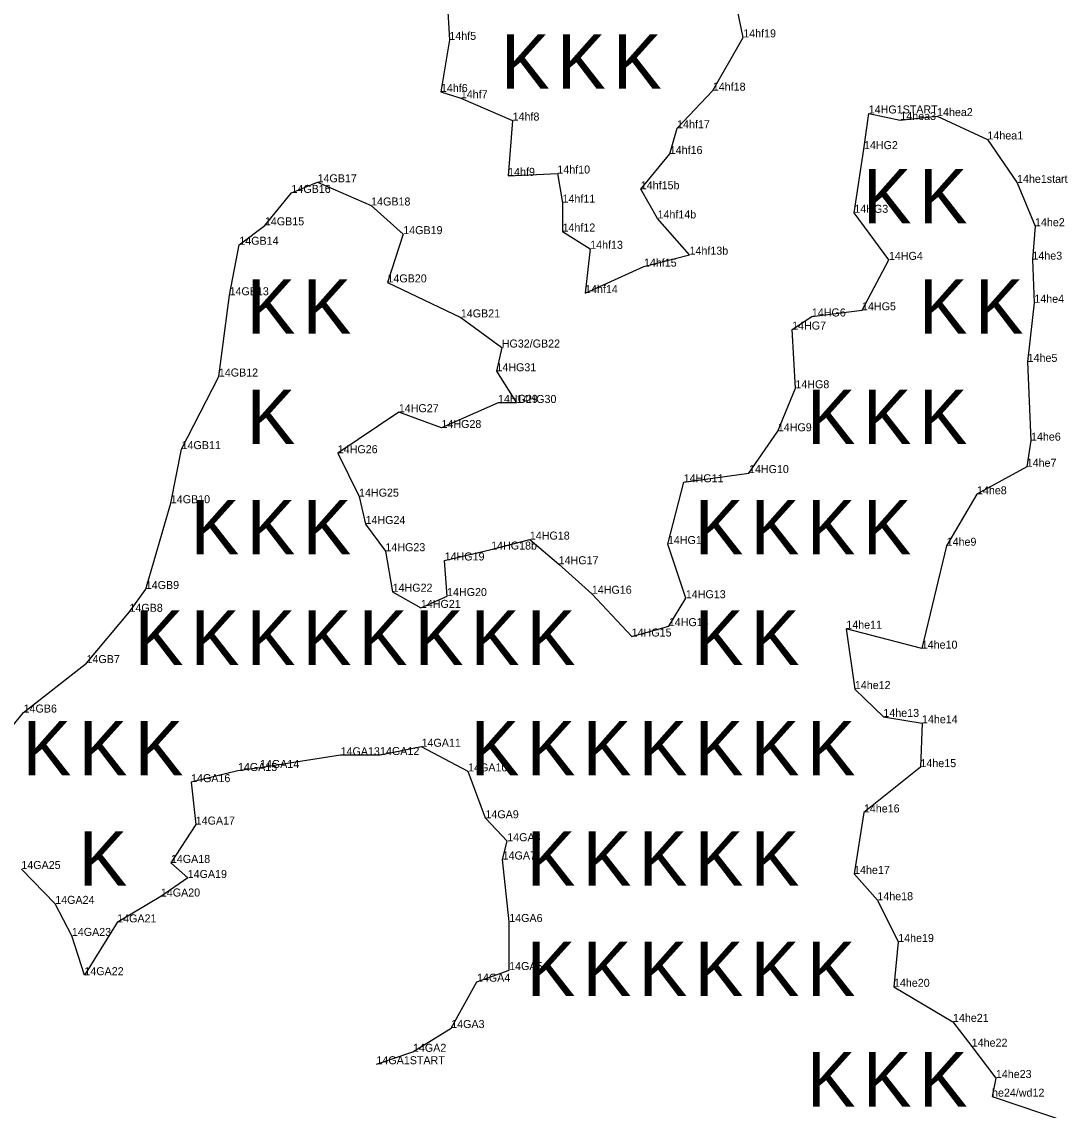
# Model space of a CAD drawing. Extents: x 2072529 to 2268812, y 436423 to 470008.
# Drawn here: x 2256473 to 2257128, y 441607 to 442288 of the extents above; entities that cross this region are included whole.
import ezdxf

# ---------------------------------------------------------------- set-up
doc = ezdxf.new("R2010")
doc.units = 0
for name, color, linetype in [('Old_Level_20', 7, 'Continuous'), ('Old_Level_52', 7, 'Continuous'), ('Old_Level_55', 7, 'Continuous'), ('Old_Level_60', 7, 'Continuous')]:
    doc.layers.add(name, color=color, linetype=linetype)

msp = doc.modelspace()

# ---------------------------------------------------------------- linework, layer by layer
at = {"layer": 'Old_Level_20'}
for p, q in [((2256740.524, 442276.298), (2256740.524, 442276.298)), ((2256924.197, 442277.869), (2256924.197, 442277.869)), ((2256735.261, 442243.745), (2256735.261, 442243.745)), ((2256905.181, 442244.57), (2256905.181, 442244.57)), ((2256747.704, 442239.841), (2256747.704, 442239.841)), ((2257002.603, 442230.336), (2257002.603, 442230.336)), ((2257045.316, 442228.688), (2257045.316, 442228.688)), ((2256780.07, 442225.88), (2256780.07, 442225.88)), ((2256882.843, 442221.092), (2256882.843, 442221.092)), ((2257022.343, 442226.219), (2257022.343, 442226.219)), ((2257076.791, 442214.063), (2257076.791, 442214.063)), ((2256999.626, 442208.027), (2256999.626, 442208.027)), ((2256878.273, 442205), (2256878.273, 442205)), ((2256808.014, 442192.769), (2256808.014, 442192.769)), ((2256658.15, 442187.299), (2256658.15, 442187.299)), ((2256777.268, 442191.342), (2256777.268, 442191.342)), ((2257095.268, 442186.95), (2257095.268, 442186.95)), ((2256641.846, 442180.672), (2256641.846, 442180.672)), ((2256860.153, 442182.951), (2256860.153, 442182.951)), ((2256691.652, 442172.807), (2256691.652, 442172.807)), ((2256811.25, 442174.563), (2256811.25, 442174.563)), ((2256993.598, 442168.239), (2256993.598, 442168.239)), ((2256625.255, 442160.408), (2256625.255, 442160.408)), ((2256870.613, 442164.726), (2256870.613, 442164.726)), ((2257106.498, 442159.852), (2257106.498, 442159.852)), ((2256711.722, 442154.914), (2256711.722, 442154.914)), ((2256811.254, 442156.555), (2256811.254, 442156.555)), ((2256609.256, 442148.287), (2256609.256, 442148.287)), ((2256828.537, 442145.732), (2256828.537, 442145.732)), ((2256890.612, 442142.069), (2256890.612, 442142.069)), ((2257015.216, 442138.82), (2257015.216, 442138.82)), ((2257104.886, 442138.965), (2257104.886, 442138.965)), ((2256862.129, 442134.591), (2256862.129, 442134.591)), ((2256701.831, 442124.753), (2256701.831, 442124.753)), ((2256825.326, 442118.046), (2256825.326, 442118.046)), ((2256603.163, 442116.704), (2256603.163, 442116.704)), ((2257106.071, 442112.024), (2257106.071, 442112.024)), ((2256998.412, 442107.303), (2256998.412, 442107.303)), ((2256747.7, 442102.866), (2256747.7, 442102.866)), ((2256967.057, 442103.445), (2256967.057, 442103.445)), ((2256954.737, 442095.278), (2256954.737, 442095.278)), ((2256773.27, 442084.037), (2256773.27, 442084.037)), ((2257101.891, 442075.091), (2257101.891, 442075.091)), ((2256596.481, 442065.935), (2256596.481, 442065.935)), ((2256769.933, 442069.212), (2256769.933, 442069.212)), ((2256956.773, 442058.592), (2256956.773, 442058.592)), ((2256708.948, 442043.636), (2256708.948, 442043.636)), ((2256770.931, 442049.474), (2256770.931, 442049.474)), ((2256782.535, 442049.383), (2256782.535, 442049.383)), ((2256735.603, 442033.763), (2256735.603, 442033.763)), ((2256945.787, 442031.698), (2256945.787, 442031.698)), ((2257103.998, 442025.846), (2257103.998, 442025.846)), ((2256573.197, 442020.555), (2256573.197, 442020.555)), ((2256670.785, 442017.999), (2256670.785, 442017.999)), ((2257101.305, 442009.514), (2257101.305, 442009.514)), ((2256927.77, 442005.578), (2256927.77, 442005.578)), ((2256886.966, 441999.838), (2256886.966, 441999.838)), ((2256684.098, 441990.857), (2256684.098, 441990.857)), ((2257070.234, 441992.338), (2257070.234, 441992.338)), ((2256566.463, 441986.742), (2256566.463, 441986.742)), ((2256688.147, 441973.748), (2256688.147, 441973.748)), ((2256790.82, 441964.029), (2256790.82, 441964.029)), ((2256700.578, 441956.769), (2256700.578, 441956.769)), ((2256766.648, 441957.788), (2256766.648, 441957.788)), ((2256877.1, 441961.24), (2256877.1, 441961.24)), ((2257051.284, 441960.175), (2257051.284, 441960.175)), ((2256737.593, 441950.967), (2256737.593, 441950.967)), ((2256808.839, 441948.627), (2256808.839, 441948.627)), ((2256550.815, 441933.129), (2256550.815, 441933.129)), ((2256705.081, 441931.45), (2256705.081, 441931.45)), ((2256739.1, 441928.741), (2256739.1, 441928.741)), ((2256829.569, 441930.176), (2256829.569, 441930.176)), ((2256888.3, 441927.371), (2256888.3, 441927.371)), ((2256722.719, 441921.327), (2256722.719, 441921.327)), ((2256540.62, 441918.878), (2256540.62, 441918.878)), ((2256877.67, 441909.935), (2256877.67, 441909.935)), ((2256988.599, 441908.325), (2256988.599, 441908.325)), ((2256854.465, 441903.45), (2256854.465, 441903.45)), ((2257035.742, 441895.855), (2257035.742, 441895.855)), ((2256513.79, 441886.845), (2256513.79, 441886.845)), ((2256993.928, 441870.603), (2256993.928, 441870.603)), ((2256474.479, 441855.925), (2256474.479, 441855.925)), ((2257011.741, 441853.201), (2257011.741, 441853.201)), ((2257035.888, 441849.273), (2257035.888, 441849.273)), ((2256723.145, 441834.558), (2256723.145, 441834.558)), ((2256672.568, 441829.223), (2256672.568, 441829.223)), ((2256697.223, 441829.394), (2256697.223, 441829.394)), ((2256608.424, 441819.406), (2256608.424, 441819.406)), ((2256622.183, 441821.287), (2256622.183, 441821.287)), ((2256752.267, 441819.163), (2256752.267, 441819.163)), ((2257034.912, 441821.818), (2257034.912, 441821.818)), ((2256579.138, 441812.428), (2256579.138, 441812.428)), ((2256999.573, 441793.49), (2256999.573, 441793.49)), ((2256582.031, 441785.909), (2256582.031, 441785.909)), ((2256763.096, 441789.861), (2256763.096, 441789.861)), ((2256776.718, 441775.529), (2256776.718, 441775.529)), ((2256773.834, 441764.094), (2256773.834, 441764.094)), ((2256566.509, 441761.957), (2256566.509, 441761.957)), ((2256577.024, 441752.542), (2256577.024, 441752.542)), ((2256993.448, 441755.079), (2256993.448, 441755.079)), ((2256560.246, 441740.959), (2256560.246, 441740.959)), ((2257007.999, 441738.662), (2257007.999, 441738.662)), ((2256494.249, 441736.363), (2256494.249, 441736.363)), ((2256532.959, 441724.8), (2256532.959, 441724.8)), ((2256777.939, 441725.047), (2256777.939, 441725.047)), ((2256504.63, 441716.339), (2256504.63, 441716.339)), ((2257021.011, 441712.542), (2257021.011, 441712.542)), ((2256512.442, 441691.794), (2256512.442, 441691.794)), ((2256777.89, 441695.006), (2256777.89, 441695.006)), ((2256757.783, 441687.723), (2256757.783, 441687.723)), ((2257018.354, 441684.528), (2257018.354, 441684.528)), ((2257055.233, 441662.611), (2257055.233, 441662.611)), ((2256741.693, 441658.771), (2256741.693, 441658.771)), ((2256717.802, 441643.918), (2256717.802, 441643.918)), ((2257066.978, 441647.144), (2257066.978, 441647.144)), ((2256694.973, 441636.145), (2256694.973, 441636.145)), ((2257082.039, 441627.524), (2257082.039, 441627.524)), ((2257079.647, 441615.883), (2257079.647, 441615.883))]:
    msp.add_line(p, q, dxfattribs=at)
at = {"layer": 'Old_Level_52'}
for points in [[(2256739.105, 442300.891), (2256740.524, 442276.298), (2256735.261, 442243.745), (2256747.704, 442239.841), (2256780.07, 442225.88), (2256777.268, 442191.342), (2256808.014, 442192.769), (2256811.25, 442174.563), (2256811.254, 442156.555), (2256828.537, 442145.732), (2256825.326, 442118.046), (2256862.129, 442134.591), (2256890.612, 442142.069), (2256870.613, 442164.726), (2256860.153, 442182.951), (2256878.273, 442205), (2256882.843, 442221.092), (2256905.181, 442244.57), (2256924.197, 442277.869), (2256919.352, 442300.888)], [(2256452.361, 441829.174), (2256474.479, 441855.925), (2256513.79, 441886.845), (2256540.62, 441918.878), (2256550.815, 441933.129), (2256566.463, 441986.742), (2256573.197, 442020.555), (2256596.481, 442065.935), (2256603.163, 442116.704), (2256609.256, 442148.287), (2256625.255, 442160.408), (2256641.846, 442180.672), (2256658.15, 442187.299), (2256691.652, 442172.807), (2256711.722, 442154.914), (2256701.831, 442124.753), (2256747.7, 442102.866), (2256773.27, 442084.037), (2256769.933, 442069.212), (2256782.535, 442049.383), (2256770.931, 442049.474), (2256735.603, 442033.763), (2256708.948, 442043.636), (2256670.785, 442017.999), (2256684.098, 441990.857), (2256688.147, 441973.748), (2256700.578, 441956.769), (2256705.081, 441931.45), (2256722.719, 441921.327), (2256739.1, 441928.741), (2256737.593, 441950.967), (2256766.648, 441957.788), (2256790.82, 441964.029), (2256808.839, 441948.627), (2256829.569, 441930.176), (2256854.465, 441903.45), (2256877.67, 441909.935), (2256888.3, 441927.371), (2256877.1, 441961.24), (2256886.966, 441999.838), (2256927.77, 442005.578), (2256945.787, 442031.698), (2256956.773, 442058.592), (2256954.737, 442095.278), (2256967.057, 442103.445), (2256998.412, 442107.303), (2257015.216, 442138.82), (2256993.598, 442168.239), (2256999.626, 442208.027), (2257002.603, 442230.336)], [(2257002.603, 442230.336), (2257022.343, 442226.219), (2257045.316, 442228.688), (2257076.791, 442214.063), (2257095.268, 442186.95)], [(2257095.268, 442186.95), (2257106.498, 442159.852), (2257104.886, 442138.965), (2257106.071, 442112.024), (2257101.891, 442075.091), (2257103.998, 442025.846), (2257101.305, 442009.514), (2257070.234, 441992.338), (2257051.284, 441960.175), (2257035.742, 441895.855), (2256988.599, 441908.325), (2256993.928, 441870.603), (2257011.741, 441853.201), (2257035.888, 441849.273), (2257034.912, 441821.818), (2256999.573, 441793.49), (2256993.448, 441755.079), (2257007.999, 441738.662), (2257021.011, 441712.542), (2257018.354, 441684.528), (2257055.233, 441662.611), (2257066.978, 441647.144), (2257082.039, 441627.524), (2257079.647, 441615.883), (2257127.888, 441599.821)], [(2256694.973, 441636.145), (2256717.802, 441643.918), (2256741.693, 441658.771), (2256757.783, 441687.723), (2256777.89, 441695.006), (2256777.939, 441725.047), (2256773.834, 441764.094), (2256776.718, 441775.529), (2256763.096, 441789.861), (2256752.267, 441819.163), (2256723.145, 441834.558), (2256697.223, 441829.394), (2256672.568, 441829.223), (2256622.183, 441821.287), (2256608.424, 441819.406), (2256579.138, 441812.428), (2256582.031, 441785.909), (2256566.509, 441761.957), (2256577.024, 441752.542), (2256560.246, 441740.959), (2256532.959, 441724.8), (2256512.442, 441691.794), (2256504.63, 441716.339), (2256494.249, 441736.363), (2256473.074, 441758.157)]]:
    msp.add_lwpolyline(points, dxfattribs=at)

# ---------------------------------------------------------------- texts
at = {"layer": 'Old_Level_55'}
for p in [(2256772.87, 442245.874), (2256807.87, 442245.874), (2256842.87, 442245.874), (2256998.937, 442161.718), (2257033.937, 442161.718), (2256613.937, 442092.718), (2256648.937, 442092.718), (2257033.937, 442092.718), (2257068.937, 442092.718), (2256613.937, 442023.718), (2256963.937, 442023.718), (2256998.937, 442023.718), (2257033.937, 442023.718), (2256578.937, 441954.718), (2256613.937, 441954.718), (2256648.937, 441954.718), (2256893.937, 441954.718), (2256928.937, 441954.718), (2256963.937, 441954.718), (2256998.937, 441954.718), (2256543.937, 441885.718), (2256578.937, 441885.718), (2256613.937, 441885.718), (2256648.937, 441885.718), (2256683.937, 441885.718), (2256718.937, 441885.718), (2256753.937, 441885.718), (2256788.937, 441885.718), (2256893.937, 441885.718), (2256928.937, 441885.718), (2256473.937, 441816.718), (2256508.937, 441816.718), (2256543.937, 441816.718), (2256753.937, 441816.718), (2256788.937, 441816.718), (2256823.937, 441816.718), (2256858.937, 441816.718), (2256893.937, 441816.718), (2256928.937, 441816.718), (2256963.937, 441816.718), (2256508.937, 441747.718), (2256788.937, 441747.718), (2256823.937, 441747.718), (2256858.937, 441747.718), (2256893.937, 441747.718), (2256928.937, 441747.718), (2256788.937, 441678.718), (2256823.937, 441678.718), (2256858.937, 441678.718), (2256893.937, 441678.718), (2256928.937, 441678.718), (2256963.937, 441678.718), (2256963.937, 441609.718), (2256998.937, 441609.718), (2257033.937, 441609.718)]:
    msp.add_text('K', height=34, dxfattribs=at).set_placement(p)
at = {"layer": 'Old_Level_60'}
for s, p in [('14hf5', (2256740.524, 442276.298)), ('14hf19', (2256924.197, 442277.869)), ('14hf6', (2256735.261, 442243.745)), ('14hf18', (2256905.181, 442244.57)), ('14hf7', (2256747.704, 442239.841)), ('14HG1START', (2257002.603, 442230.336)), ('14hea2', (2257045.316, 442228.688)), ('14hf8', (2256780.07, 442225.88)), ('14hea3', (2257022.343, 442226.219)), ('14hf17', (2256882.843, 442221.092)), ('14HG2', (2256999.626, 442208.027)), ('14hea1', (2257076.791, 442214.063)), ('14hf16', (2256878.273, 442205)), ('14hf9', (2256777.268, 442191.342)), ('14hf10', (2256808.014, 442192.769)), ('14GB17', (2256658.15, 442187.299)), ('14hf15b', (2256860.153, 442182.951)), ('14he1start', (2257095.268, 442186.95)), ('14GB16', (2256641.846, 442180.672)), ('14hf11', (2256811.25, 442174.563)), ('14GB18', (2256691.652, 442172.807)), ('14HG3', (2256993.598, 442168.239)), ('14GB15', (2256625.255, 442160.408)), ('14hf14b', (2256870.613, 442164.726)), ('14GB19', (2256711.722, 442154.914)), ('14hf12', (2256811.254, 442156.555)), ('14he2', (2257106.498, 442159.852)), ('14GB14', (2256609.256, 442148.287)), ('14hf13', (2256828.537, 442145.732)), ('14hf13b', (2256890.612, 442142.069)), ('14hf15', (2256862.129, 442134.591)), ('14HG4', (2257015.216, 442138.82)), ('14he3', (2257104.886, 442138.965)), ('14GB20', (2256701.831, 442124.753)), ('14GB13', (2256603.163, 442116.704)), ('14hf14', (2256825.326, 442118.046)), ('14HG5', (2256998.412, 442107.303)), ('14he4', (2257106.071, 442112.024)), ('14GB21', (2256747.7, 442102.866)), ('14HG6', (2256967.057, 442103.445)), ('14HG7', (2256954.737, 442095.278)), ('HG32/GB22', (2256773.27, 442084.037)), ('14he5', (2257101.891, 442075.091)), ('14GB12', (2256596.481, 442065.935)), ('14HG31', (2256769.933, 442069.212)), ('14HG8', (2256956.773, 442058.592)), ('14HG29', (2256770.931, 442049.474)), ('14HG30', (2256782.535, 442049.383)), ('14HG27', (2256708.948, 442043.636)), ('14HG28', (2256735.603, 442033.763)), ('14HG9', (2256945.787, 442031.698)), ('14he6', (2257103.998, 442025.846)), ('14GB11', (2256573.197, 442020.555)), ('14HG26', (2256670.785, 442017.999)), ('14HG10', (2256927.77, 442005.578)), ('14he7', (2257101.305, 442009.514)), ('14HG11', (2256886.966, 441999.838)), ('14HG25', (2256684.098, 441990.857)), ('14he8', (2257070.234, 441992.338)), ('14GB10', (2256566.463, 441986.742)), ('14HG24', (2256688.147, 441973.748)), ('14HG18', (2256790.82, 441964.029)), ('14HG23', (2256700.578, 441956.769)), ('14HG18b', (2256766.648, 441957.788)), ('14HG12', (2256877.1, 441961.24)), ('14he9', (2257051.284, 441960.175)), ('14HG19', (2256737.593, 441950.967)), ('14HG17', (2256808.839, 441948.627)), ('14GB9', (2256550.815, 441933.129)), ('14HG22', (2256705.081, 441931.45)), ('14HG16', (2256829.569, 441930.176)), ('14HG20', (2256739.1, 441928.741)), ('14HG13', (2256888.3, 441927.371)), ('14GB8', (2256540.62, 441918.878)), ('14HG21', (2256722.719, 441921.327)), ('14HG14', (2256877.67, 441909.935)), ('14HG15', (2256854.465, 441903.45)), ('14he11', (2256988.599, 441908.325)), ('14he10', (2257035.742, 441895.855)), ('14GB7', (2256513.79, 441886.845)), ('14he12', (2256993.928, 441870.603)), ('14GB6', (2256474.479, 441855.925)), ('14he13', (2257011.741, 441853.201)), ('14he14', (2257035.888, 441849.273)), ('14GA11', (2256723.145, 441834.558)), ('14GA13', (2256672.568, 441829.223)), ('14GA12', (2256697.223, 441829.394)), ('14GA14', (2256622.183, 441821.287)), ('14he15', (2257034.912, 441821.818)), ('14GA15', (2256608.424, 441819.406)), ('14GA10', (2256752.267, 441819.163)), ('14GA16', (2256579.138, 441812.428)), ('14he16', (2256999.573, 441793.49)), ('14GA9', (2256763.096, 441789.861)), ('14GA17', (2256582.031, 441785.909)), ('14GA8', (2256776.718, 441775.529)), ('14GA18', (2256566.509, 441761.957)), ('14GA7', (2256773.834, 441764.094)), ('14GA25', (2256473.074, 441758.157)), ('14GA19', (2256577.024, 441752.542)), ('14he17', (2256993.448, 441755.079)), ('14GA20', (2256560.246, 441740.959)), ('14he18', (2257007.999, 441738.662)), ('14GA24', (2256494.249, 441736.363)), ('14GA6', (2256777.939, 441725.047)), ('14GA21', (2256532.959, 441724.8)), ('14GA23', (2256504.63, 441716.339)), ('14he19', (2257021.011, 441712.542)), ('14GA22', (2256512.442, 441691.794)), ('14GA5', (2256777.89, 441695.006)), ('14GA4', (2256757.783, 441687.723)), ('14he20', (2257018.354, 441684.528)), ('14GA3', (2256741.693, 441658.771)), ('14he21', (2257055.233, 441662.611)), ('14GA2', (2256717.802, 441643.918)), ('14he22', (2257066.978, 441647.144)), ('14GA1START', (2256694.973, 441636.145)), ('14he23', (2257082.039, 441627.524)), ('he24/wd12', (2257079.647, 441615.883))]:
    msp.add_text(s, height=5, dxfattribs=at).set_placement(p)

doc.saveas('drawing.dxf')
